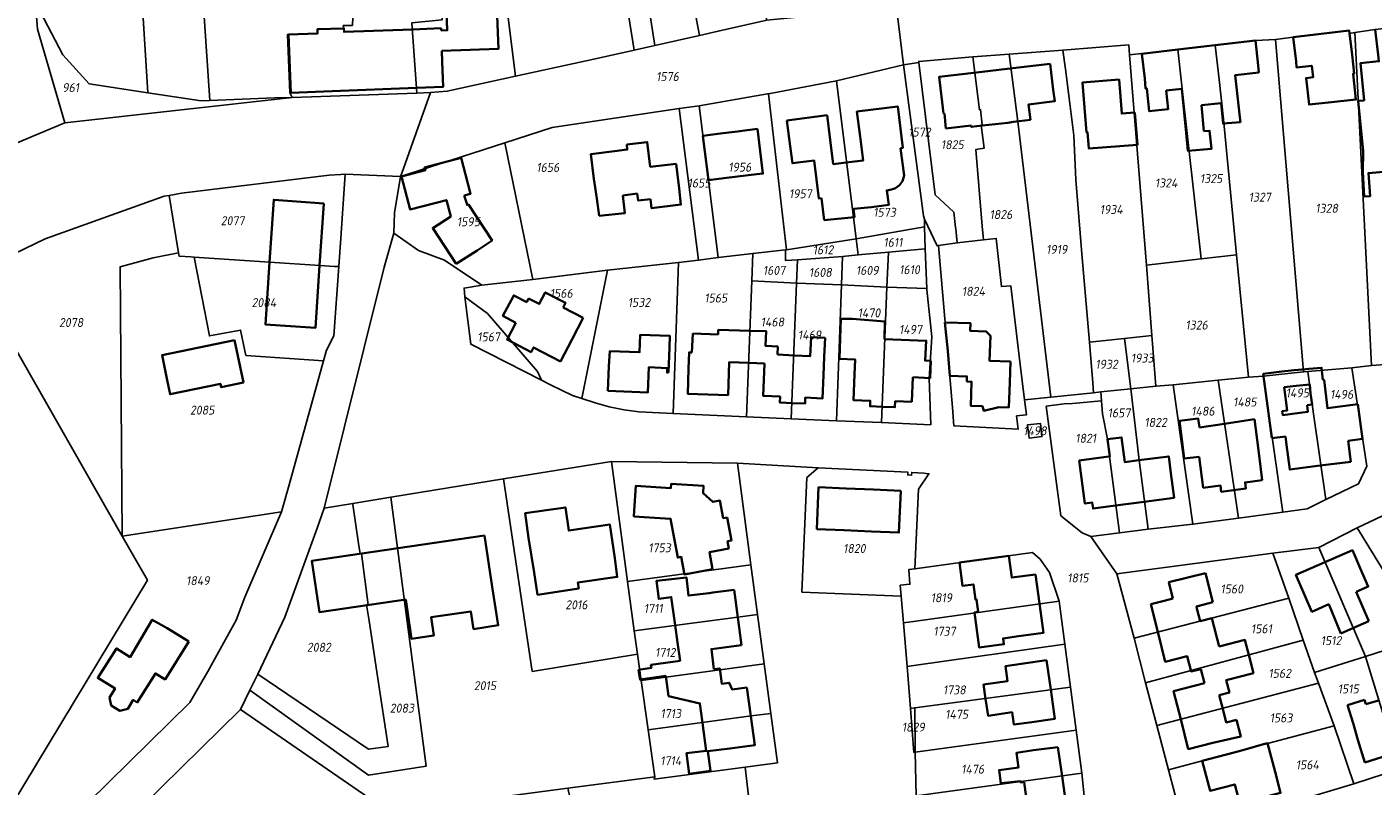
# Model space of a CAD drawing. Extents: x 177930 to 190767, y 381068 to 392034.
# Tile 287 of 318: x 181770 to 182040, y 390335 to 390487. Entities that reach past the tile are written whole.
import ezdxf
from ezdxf.enums import TextEntityAlignment as Align

# ---------------------------------------------------------------- set-up
doc = ezdxf.new("R2010")
doc.units = 0
for name, color, linetype, lineweight in [('B-XX-KG-GRENS_PERCEEL-GV', 150, 'Continuous', 25), ('B-XX-KG-GRENS_PERCEEL-S', 150, 'Continuous', 25), ('B-XX-OG-BEBOUWING-G', 7, 'Continuous', 35)]:
    doc.layers.add(name, color=color, linetype=linetype, lineweight=lineweight)
doc.styles.add('NLCS-ISO', font='NLCS-ISO.ttf', dxfattribs={"height": 1.8})

# ---------------------------------------------------------------- blocks, each defined once
blk = doc.blocks.new('SKG-PERCEELNUMMER-SO')
at = {"layer": 'DefPoints'}
blk.add_point((0, 0), dxfattribs=at)
at = {"style": 'NLCS-ISO', "oblique": 10, "flags": 1}
blk.add_attdef('GEMEENTECODE', text='', height=1.8, dxfattribs=at).set_placement((-0.5, 2.55), align=Align.MIDDLE_RIGHT)
blk.add_attdef('SECTIE', text='', height=1.8, dxfattribs=at).set_placement((0.5, 2.5), align=Align.MIDDLE_LEFT)
at = {"style": 'NLCS-ISO', "oblique": 10}
blk.add_attdef('PERCEELNUMMER', text='', height=1.8, dxfattribs=at).set_placement((0, 0), align=Align.MIDDLE_CENTER)

msp = doc.modelspace()

# ---------------------------------------------------------------- linework, layer by layer
at = {"layer": 'B-XX-KG-GRENS_PERCEEL-GV'}
for points in [[(181751.458, 390456.46), (181777.83, 390467.489), (181772.336, 390486.288), (181770.961, 390504.248), (181770.683, 390526.17), (181770.567, 390534.668), (181770.512, 390538.66), (181768.759, 390581.288)], [(181944.44, 390490.637), (181945.846, 390479.09), (181948.889, 390479.611), (181948.862, 390479.811), (181959.697, 390480.69), (181966.987, 390481.243), (181977.759, 390482.086), (181990.953, 390483.119), (181991.097, 390481.149), (182000.796, 390482.176), (182008.214, 390483.062), (182016.31, 390483.99), (182020.348, 390484.211), (182023.86, 390484.67), (182035.11, 390486), (182035.183, 390485.426), (182036.255, 390485.582), (182040.31, 390486.17)], [(181759.337, 390437.242), (181773.889, 390444.22), (181797.709, 390452.756), (181798.715, 390452.933), (181801.21, 390453.371), (181830.764, 390457.006), (181833.089, 390457.151), (181833.944, 390457.205), (181845.05, 390456.706), (181845.295, 390457.394), (181851.05, 390473.557), (181848.322, 390473.462), (181823.334, 390472.587), (181777.83, 390467.489), (181751.458, 390456.46)], [(181773.381, 390310.935), (181813.017, 390349.849), (181814.876, 390353.719), (181816.443, 390356.981), (181821.911, 390368.365), (181828.379, 390386.242), (181829.759, 390390.223), (181841.773, 390438.543), (181843.732, 390445.369), (181843.843, 390449.461), (181845.05, 390456.706), (181833.944, 390457.205), (181833.126, 390444.396), (181832.705, 390438.653), (181831.691, 390424.809), (181830.231, 390421.941), (181829.633, 390419.778), (181822.769, 390394.943), (181821.202, 390389.479), (181813.887, 390372.365), (181812.113, 390367.778), (181806.482, 390357.47), (181802.86, 390351.282), (181778.486, 390327.3)], [(182001.438, 390328.167), (181998.891, 390337.786), (181996.554, 390346.68), (181994.302, 390355.205), (181992.018, 390364.162), (181988.526, 390377.088), (181983.311, 390384.533), (181981.577, 390385.317), (181977.326, 390388.728), (181975.323, 390403.657), (181974.4, 390410.672), (181977.994, 390411.145), (181979.695, 390411.233), (181985.48, 390411.748), (181985.323, 390413.531), (181983.892, 390413.381), (181975.296, 390412.483), (181970.045, 390411.951), (181970.421, 390408.937), (181968.461, 390408.735), (181968.76, 390406.058), (181955.912, 390406.756), (181955.601, 390410.414), (181952.836, 390442.909), (181952.537, 390442.857), (181950.034, 390448.158), (181949.999, 390446.61), (181950.164, 390442.245), (181950.482, 390434.257), (181950.49, 390434.064), (181951.461, 390424.609), (181950.981, 390416.213), (181951.257, 390406.958), (181941.379, 390407.388), (181932.403, 390407.778), (181923.333, 390408.173), (181914.386, 390408.562), (181899.669, 390409.202), (181892.81, 390409.579), (181889.845, 390409.922), (181886.863, 390410.526), (181884.015, 390411.354), (181881.373, 390412.205), (181879.501, 390412.825), (181875.125, 390414.953), (181873.263, 390415.897), (181859.114, 390423.094), (181857.918, 390432.575), (181857.776, 390434.37), (181861.368, 390434.946), (181853.876, 390439.98), (181848.637, 390441.888), (181843.732, 390445.369), (181841.773, 390438.543), (181829.759, 390390.223), (181835.472, 390391.16), (181843.122, 390392.415), (181865.681, 390396.085), (181887.307, 390399.603), (181912.57, 390399.254), (181928.715, 390398.321), (181946.682, 390397.433), (181946.666, 390396.91), (181947.427, 390396.847), (181947.475, 390397.397), (181949.861, 390397.272), (181950.892, 390397.13), (181948.823, 390394.031), (181948.084, 390378.065), (181971.686, 390381.341), (181973.161, 390379.993), (181975.059, 390377.324), (181976.995, 390371.611), (181978.134, 390362.976), (181979.272, 390354.36), (181980.409, 390345.744), (181981.549, 390337.108), (181982.166, 390331.211)], [(182052.488, 390419.795), (182039.597, 390418.85), (182035.636, 390418.397), (182038.62, 390398.665), (182036.974, 390395.132), (182030.394, 390391.982), (182026.672, 390390.086), (182021.83, 390389.452), (182012.92, 390388.262), (182003.787, 390387.02), (181994.814, 390386.012), (181989.083, 390385.283), (181983.311, 390384.533), (181988.526, 390377.088), (182019.814, 390381.236), (182029.047, 390382.352), (182036.705, 390386.301), (182043.047, 390389.293)], [(181842.81, 390329.372), (181813.017, 390349.849), (181773.381, 390310.935)], [(182229.207, 390335.067), (182200.403, 390336.256), (182197.386, 390336.38), (182192.687, 390336.635), (182173.515, 390337.446), (182157.517, 390338.167), (182142.545, 390338.841), (182131.67, 390339.331), (182120.427, 390339.838), (182105.7, 390340.559), (182075.494, 390341.954), (182064.202, 390342.417), (182059.436, 390342.623), (182054.764, 390341.083), (182045.247, 390337.984), (182036.051, 390334.952), (182021.976, 390330.757)]]:
    msp.add_lwpolyline(points, dxfattribs=at)
for points in [[(181868.738, 390514.241), (181866.408, 390533.772), (181803.166, 390528.768), (181805.184, 390496.845), (181806.874, 390471.991), (181819.826, 390472.531), (181823.334, 390472.587), (181822.86, 390473.5), (181822.431, 390485.209), (181828.451, 390485.424), (181828.422, 390486.236), (181833.71, 390486.426), (181833.578, 390486.98), (181835.409, 390487.012), (181836.33, 390508.508), (181850.497, 390511.014), (181863.767, 390513.362)], [(181770.683, 390526.17), (181772.854, 390489.831), (181777.415, 390481.14), (181782.663, 390475.276), (181794.405, 390473.518), (181793.053, 390496.058), (181791.087, 390527.839)], [(181794.405, 390473.518), (181805.098, 390471.917), (181806.874, 390471.991), (181805.184, 390496.845), (181803.166, 390528.768), (181791.087, 390527.839), (181793.053, 390496.058)], [(181777.83, 390467.489), (181823.334, 390472.587), (181819.826, 390472.531), (181806.874, 390471.991), (181805.098, 390471.917), (181794.405, 390473.518), (181782.663, 390475.276), (181777.415, 390481.14), (181772.854, 390489.831), (181770.683, 390526.17), (181770.961, 390504.248), (181772.336, 390486.288)], [(181863.767, 390513.362), (181866.116, 390492.861), (181868.066, 390476.827), (181883.807, 390480.26), (181891.871, 390482.069), (181886.492, 390515.449), (181886.103, 390517.313), (181868.738, 390514.241)], [(181896.028, 390483.002), (181904.927, 390484.998), (181898.875, 390517.083), (181890.872, 390516.027)], [(181898.875, 390517.083), (181904.927, 390484.998), (181908.698, 390485.844), (181918.409, 390488.097), (181916.843, 390494.348), (181915.781, 390498.823), (181911.066, 390518.692)], [(181886.492, 390515.449), (181891.871, 390482.069), (181896.028, 390483.002), (181890.872, 390516.027)], [(181863.767, 390513.362), (181850.497, 390511.014), (181852.247, 390501.854), (181853.37, 390488.127), (181847.341, 390487.55), (181848.322, 390473.462), (181851.05, 390473.557), (181854.423, 390473.851), (181868.066, 390476.827), (181866.116, 390492.861)], [(181848.322, 390473.462), (181847.341, 390487.55), (181853.37, 390488.127), (181852.247, 390501.854), (181850.497, 390511.014), (181836.33, 390508.508), (181835.409, 390487.012), (181833.578, 390486.98), (181833.71, 390486.426), (181828.422, 390486.236), (181828.451, 390485.424), (181822.431, 390485.209), (181822.86, 390473.5), (181823.334, 390472.587)], [(181891.871, 390482.069), (181883.807, 390480.26), (181868.066, 390476.827), (181854.423, 390473.851), (181851.05, 390473.557), (181845.295, 390457.394), (181845.05, 390456.706), (181846.496, 390457.176), (181865.946, 390463.499), (181875.437, 390466.539), (181900.896, 390470.334), (181904.851, 390470.924), (181918.569, 390473.273), (181918.772, 390473.312), (181932.361, 390475.895), (181945.846, 390479.09), (181944.44, 390490.637), (181918.409, 390488.097), (181908.698, 390485.844), (181904.927, 390484.998), (181896.028, 390483.002)], [(182036.255, 390485.582), (182039.597, 390418.85), (182052.488, 390419.795), (182049.577, 390474.2), (182053.321, 390474.682), (182052.012, 390485.744), (182051.802, 390487.53), (182040.31, 390486.17)], [(182025.948, 390417.552), (182026.797, 390417.608), (182035.636, 390418.397), (182039.597, 390418.85), (182036.255, 390485.582), (182035.183, 390485.426), (182035.11, 390486), (182023.86, 390484.67), (182020.348, 390484.211)], [(181966.987, 390481.243), (181968.686, 390467.783), (181975.296, 390412.483), (181983.892, 390413.381), (181983.727, 390415.351), (181983.043, 390423.533), (181981.633, 390440.412), (181980.328, 390456.036), (181979.903, 390464.921), (181979.117, 390471.336), (181978.247, 390478.223), (181977.759, 390482.086)], [(181995.581, 390424.845), (181994.489, 390438.982), (181991.097, 390481.149), (181990.953, 390483.119), (181977.759, 390482.086), (181978.247, 390478.223), (181979.117, 390471.336), (181979.903, 390464.921), (181980.328, 390456.036), (181981.633, 390440.412), (181983.043, 390423.533), (181990.101, 390424.272)], [(181994.489, 390438.982), (182005.47, 390440.212), (182001.488, 390475.517), (182000.796, 390482.176), (181991.097, 390481.149)], [(182005.47, 390440.212), (182012.508, 390441.013), (182009.94, 390468.249), (182009.055, 390476.192), (182008.214, 390483.062), (182000.796, 390482.176), (182001.488, 390475.517)], [(182012.508, 390441.013), (182014.939, 390416.521), (182017.96, 390416.718), (182025.948, 390417.552), (182020.348, 390484.211), (182016.31, 390483.99), (182008.214, 390483.062), (182009.055, 390476.192), (182009.94, 390468.249)], [(181948.889, 390479.611), (181945.846, 390479.09), (181949.803, 390448.829), (181950.034, 390448.158), (181952.537, 390442.857), (181952.836, 390442.909), (181956.594, 390443.398), (181956.287, 390446.248), (181956.242, 390446.501), (181955.866, 390449.598), (181952.186, 390453.039)], [(181956.594, 390443.398), (181961.815, 390444.028), (181961.539, 390446.771), (181960.296, 390462.131), (181961.942, 390462.393), (181961.399, 390467.03), (181961.573, 390467.106), (181961.245, 390470.148), (181961.07, 390470.071), (181959.697, 390480.69), (181948.862, 390479.811), (181948.889, 390479.611), (181952.186, 390453.039), (181955.866, 390449.598), (181956.242, 390446.501), (181956.287, 390446.248)], [(181968.686, 390467.783), (181966.987, 390481.243), (181959.697, 390480.69), (181961.07, 390470.071), (181961.245, 390470.148), (181961.573, 390467.106), (181961.399, 390467.03), (181961.942, 390462.393), (181960.296, 390462.131), (181961.539, 390446.771), (181961.815, 390444.028), (181964.385, 390444.322), (181965.413, 390434.668), (181967.337, 390434.788), (181969.098, 390419.543), (181970.045, 390411.951), (181975.296, 390412.483)], [(181936.33, 390444.237), (181949.999, 390446.61), (181950.034, 390448.158), (181949.803, 390448.829), (181945.846, 390479.09), (181932.361, 390475.895)], [(181932.361, 390475.895), (181918.772, 390473.312), (181922.39, 390442.044), (181936.33, 390444.237)], [(181904.851, 390470.924), (181908.709, 390440.464), (181915.646, 390441.289), (181922.185, 390442.012), (181922.39, 390442.044), (181918.772, 390473.312), (181918.569, 390473.273)], [(181865.946, 390463.499), (181871.55, 390436.095), (181886.498, 390437.927), (181900.724, 390439.506), (181904.738, 390439.988), (181900.896, 390470.334), (181875.437, 390466.539)], [(181900.896, 390470.334), (181904.738, 390439.988), (181908.709, 390440.464), (181904.851, 390470.924)], [(181861.368, 390434.946), (181871.55, 390436.095), (181865.946, 390463.499), (181846.496, 390457.176), (181845.05, 390456.706), (181843.843, 390449.461), (181843.732, 390445.369), (181848.637, 390441.888), (181853.876, 390439.98)], [(181803.69, 390440.564), (181818.797, 390439.571), (181828.865, 390438.907), (181831.84, 390438.711), (181832.705, 390438.653), (181833.126, 390444.396), (181833.944, 390457.205), (181833.089, 390457.151), (181830.764, 390457.006), (181801.21, 390453.371), (181798.715, 390452.933), (181799.588, 390447.573), (181800.585, 390441.447), (181800.697, 390440.761), (181803.074, 390440.605)], [(181799.588, 390447.573), (181798.715, 390452.933), (181797.709, 390452.756), (181773.889, 390444.22), (181759.337, 390437.242), (181789.273, 390384.642), (181788.899, 390438.625), (181795.486, 390440.415), (181800.585, 390441.447)], [(181924.553, 390440.008), (181933.59, 390440.675), (181936.76, 390441.022), (181936.33, 390444.237), (181922.39, 390442.044), (181922.185, 390442.012), (181922.205, 390439.866)], [(181936.33, 390444.237), (181936.76, 390441.022), (181942.776, 390441.541), (181950.164, 390442.245), (181949.999, 390446.61)], [(181961.815, 390444.028), (181956.594, 390443.398), (181952.836, 390442.909), (181955.601, 390410.414), (181955.912, 390406.756), (181968.76, 390406.058), (181968.461, 390408.735), (181970.421, 390408.937), (181970.045, 390411.951), (181969.098, 390419.543), (181967.337, 390434.788), (181965.413, 390434.668), (181964.385, 390444.322)], [(181924.373, 390435.319), (181924.553, 390440.008), (181922.205, 390439.866), (181922.185, 390442.012), (181915.646, 390441.289), (181915.435, 390435.799)], [(181933.386, 390435.009), (181942.489, 390434.527), (181942.776, 390441.541), (181936.76, 390441.022), (181933.59, 390440.675)], [(181950.482, 390434.257), (181950.164, 390442.245), (181942.776, 390441.541), (181942.489, 390434.527)], [(181829.633, 390419.778), (181814.089, 390420.87), (181813.027, 390425.937), (181806.772, 390424.777), (181803.69, 390440.564), (181803.074, 390440.605), (181800.697, 390440.761), (181800.585, 390441.447), (181795.486, 390440.415), (181788.899, 390438.625), (181789.273, 390384.642), (181821.202, 390389.479), (181822.769, 390394.943)], [(181830.231, 390421.941), (181831.691, 390424.809), (181832.705, 390438.653), (181831.84, 390438.711), (181828.865, 390438.907), (181818.797, 390439.571), (181803.69, 390440.564), (181806.772, 390424.777), (181813.027, 390425.937), (181814.089, 390420.87), (181829.633, 390419.778)], [(181886.498, 390437.927), (181881.373, 390412.205), (181884.015, 390411.354), (181886.863, 390410.526), (181889.845, 390409.922), (181892.81, 390409.579), (181899.669, 390409.202), (181900.724, 390439.506)], [(181900.724, 390439.506), (181899.669, 390409.202), (181914.386, 390408.562), (181915.435, 390435.799), (181915.646, 390441.289), (181908.709, 390440.464), (181904.738, 390439.988)], [(181933.386, 390435.009), (181933.59, 390440.675), (181924.553, 390440.008), (181924.373, 390435.319), (181924.422, 390435.316)], [(181995.581, 390424.845), (181996.365, 390414.686), (181999.835, 390414.961), (182008.822, 390415.876), (182014.939, 390416.521), (182012.508, 390441.013), (182005.47, 390440.212), (181994.489, 390438.982)], [(181759.337, 390437.242), (181758.362, 390438.44), (181740.905, 390430.383), (181730.13, 390425.302), (181711.413, 390415.191), (181687.326, 390401.017), (181677.161, 390394.216), (181667.059, 390387.558), (181667.914, 390386.06), (181725.498, 390285.183), (181728.589, 390286.652), (181731.224, 390288.394), (181735.352, 390291.166), (181767.104, 390316.775), (181762.136, 390322.44), (181794.34, 390375.774), (181789.273, 390384.642)], [(181857.918, 390432.575), (181862.445, 390429.241), (181872.473, 390417.638), (181873.263, 390415.897), (181875.125, 390414.953), (181879.501, 390412.825), (181881.373, 390412.205), (181886.498, 390437.927), (181871.55, 390436.095), (181861.368, 390434.946), (181857.776, 390434.37)], [(181923.333, 390408.173), (181924.373, 390435.319), (181915.435, 390435.799), (181914.386, 390408.562)], [(181924.373, 390435.319), (181923.333, 390408.173), (181932.403, 390407.778), (181933.386, 390435.009), (181924.422, 390435.316)], [(181932.403, 390407.778), (181941.379, 390407.388), (181942.489, 390434.527), (181933.386, 390435.009)], [(181951.257, 390406.958), (181950.981, 390416.213), (181951.461, 390424.609), (181950.49, 390434.064), (181950.482, 390434.257), (181942.489, 390434.527), (181941.379, 390407.388)], [(181859.114, 390423.094), (181873.263, 390415.897), (181872.473, 390417.638), (181862.445, 390429.241), (181857.918, 390432.575)], [(181990.101, 390424.272), (181983.043, 390423.533), (181983.727, 390415.351), (181983.892, 390413.381), (181985.323, 390413.531), (181991.324, 390414.159)], [(181990.101, 390424.272), (181991.324, 390414.159), (181996.365, 390414.686), (181995.581, 390424.845)], [(182017.96, 390416.718), (182021.83, 390389.452), (182026.672, 390390.086), (182030.394, 390391.982), (182027.966, 390409.125), (182026.797, 390417.608), (182025.948, 390417.552)], [(182030.394, 390391.982), (182036.974, 390395.132), (182038.62, 390398.665), (182035.636, 390418.397), (182026.797, 390417.608), (182027.966, 390409.125)], [(181994.814, 390386.012), (182003.787, 390387.02), (181999.835, 390414.961), (181996.365, 390414.686), (181991.324, 390414.159), (181993.052, 390399.861)], [(182003.787, 390387.02), (182012.92, 390388.262), (182008.822, 390415.876), (181999.835, 390414.961)], [(182008.822, 390415.876), (182012.92, 390388.262), (182021.83, 390389.452), (182017.96, 390416.718), (182014.939, 390416.521)], [(181989.083, 390385.283), (181994.814, 390386.012), (181993.052, 390399.861), (181991.324, 390414.159), (181985.323, 390413.531), (181985.48, 390411.748), (181985.709, 390409.15), (181986.665, 390404.065), (181987.116, 390400.582), (181987.066, 390400.576)], [(181977.994, 390411.145), (181974.4, 390410.672), (181975.323, 390403.657), (181977.326, 390388.728), (181981.577, 390385.317), (181983.311, 390384.533), (181989.083, 390385.283), (181987.066, 390400.576), (181987.116, 390400.582), (181986.665, 390404.065), (181985.709, 390409.15), (181985.48, 390411.748), (181979.695, 390411.233)], [(181970.97, 390404.3), (181970.67, 390406.95), (181973.25, 390407.22), (181973.54, 390404.59)], [(181973.54, 390404.59), (181973.25, 390407.22), (181970.67, 390406.95), (181970.97, 390404.3)], [(181871.432, 390357.501), (181892.531, 390360.979), (181891.883, 390365.619), (181890.543, 390375.527), (181887.307, 390399.603), (181865.681, 390396.085)], [(181912.57, 390399.254), (181887.307, 390399.603), (181890.543, 390375.527), (181915.236, 390378.847)], [(181948.075, 390305.275), (181948.243, 390314.034), (181948.409, 390323.018), (181948.442, 390327.533), (181948.369, 390332.573), (181948.163, 390341.304), (181947.915, 390341.273), (181947.205, 390350.104), (181946.517, 390358.496), (181945.8, 390367.248), (181945.344, 390372.603), (181925.454, 390373.407), (181926.437, 390396.357), (181928.715, 390398.321), (181912.57, 390399.254), (181915.236, 390378.847), (181916.583, 390368.938), (181917.931, 390359.018), (181919.258, 390349.099), (181920.585, 390339.187), (181914.105, 390338.32), (181915.93, 390322.754), (181918.975, 390292.056), (181947.932, 390293.871)], [(181894.651, 390345.811), (181893.267, 390355.714), (181892.531, 390360.979), (181871.432, 390357.501), (181865.681, 390396.085), (181843.122, 390392.415), (181850.221, 390338.525), (181838.613, 390336.7), (181814.876, 390353.719), (181813.017, 390349.849), (181842.81, 390329.372), (181845.784, 390329.764), (181878.58, 390334.083), (181895.969, 390336.374)], [(181947.097, 390374.98), (181946.869, 390377.922), (181948.084, 390378.065), (181948.823, 390394.031), (181950.892, 390397.13), (181949.861, 390397.272), (181947.475, 390397.397), (181947.427, 390396.847), (181946.666, 390396.91), (181946.682, 390397.433), (181928.715, 390398.321), (181926.437, 390396.357), (181925.454, 390373.407), (181945.344, 390372.603), (181945.16, 390374.769)], [(181836.661, 390383.181), (181836.969, 390381.102), (181837.241, 390381.142), (181838.557, 390370.872), (181838.271, 390370.828), (181838.758, 390367.682), (181840.497, 390356.101), (181842.547, 390342.449), (181838.653, 390341.907), (181816.443, 390356.981), (181814.876, 390353.719), (181838.613, 390336.7), (181850.221, 390338.525), (181843.122, 390392.415), (181835.472, 390391.16), (181835.506, 390390.951)], [(181836.969, 390381.102), (181836.661, 390383.181), (181835.506, 390390.951), (181835.472, 390391.16), (181829.759, 390390.223), (181828.379, 390386.242), (181821.911, 390368.365), (181816.443, 390356.981), (181838.653, 390341.907), (181842.547, 390342.449), (181840.497, 390356.101), (181838.758, 390367.682), (181838.271, 390370.828), (181838.557, 390370.872), (181837.241, 390381.142)], [(181789.273, 390384.642), (181794.34, 390375.774), (181762.136, 390322.44), (181767.104, 390316.775), (181778.486, 390327.3), (181802.86, 390351.282), (181806.482, 390357.47), (181812.113, 390367.778), (181813.887, 390372.365), (181821.202, 390389.479)], [(182050.152, 390364.296), (182050.998, 390364.601), (182063.956, 390370.91), (182043.466, 390390.02), (182043.047, 390389.293), (182036.705, 390386.301)], [(182029.047, 390382.352), (182038.346, 390360.49), (182050.152, 390364.296), (182036.705, 390386.301)], [(182019.814, 390381.236), (182022.971, 390372.177), (182025.873, 390363.79), (182028.158, 390357.32), (182038.346, 390360.49), (182029.047, 390382.352)], [(181945.8, 390367.248), (181947.792, 390367.5), (181976.995, 390371.611), (181975.059, 390377.324), (181973.161, 390379.993), (181971.686, 390381.341), (181948.084, 390378.065), (181946.869, 390377.922), (181947.097, 390374.98), (181945.16, 390374.769), (181945.344, 390372.603)], [(181988.526, 390377.088), (181992.018, 390364.162), (182022.971, 390372.177), (182019.814, 390381.236)], [(181916.583, 390368.938), (181915.236, 390378.847), (181890.543, 390375.527), (181891.883, 390365.619), (181903.481, 390367.159), (181912.593, 390368.401)], [(181947.792, 390367.5), (181945.8, 390367.248), (181946.517, 390358.496), (181947.85, 390358.668), (181978.134, 390362.976), (181976.995, 390371.611)], [(181992.018, 390364.162), (181994.302, 390355.205), (182025.873, 390363.79), (182022.971, 390372.177)], [(181893.267, 390355.714), (181917.931, 390359.018), (181916.583, 390368.938), (181912.593, 390368.401), (181903.481, 390367.159), (181891.883, 390365.619), (181892.531, 390360.979)], [(181994.302, 390355.205), (181996.554, 390346.68), (182028.928, 390355.13), (182028.158, 390357.32), (182025.873, 390363.79)], [(182050.152, 390364.296), (182038.346, 390360.49), (182045.247, 390337.984), (182054.764, 390341.083), (182050.998, 390364.601)], [(181946.517, 390358.496), (181947.205, 390350.104), (181948.079, 390350.211), (181979.272, 390354.36), (181978.134, 390362.976), (181947.85, 390358.668)], [(181919.258, 390349.099), (181917.931, 390359.018), (181893.267, 390355.714), (181894.651, 390345.811), (181915.27, 390348.581)], [(182036.051, 390334.952), (182045.247, 390337.984), (182038.346, 390360.49), (182028.158, 390357.32), (182028.928, 390355.13), (182032.056, 390346.596)], [(181948.163, 390341.304), (181980.409, 390345.744), (181979.272, 390354.36), (181948.079, 390350.211)], [(181996.554, 390346.68), (181998.891, 390337.786), (182005.66, 390339.56), (182032.056, 390346.596), (182028.928, 390355.13)], [(181947.205, 390350.104), (181947.915, 390341.273), (181948.163, 390341.304), (181948.079, 390350.211)], [(181919.258, 390349.099), (181915.27, 390348.581), (181894.651, 390345.811), (181895.969, 390336.374), (181895.86, 390335.879), (181914.105, 390338.32), (181920.585, 390339.187)], [(181980.409, 390345.744), (181948.163, 390341.304), (181948.369, 390332.573), (181981.549, 390337.108)], [(182032.056, 390346.596), (182005.66, 390339.56), (181998.891, 390337.786), (182001.438, 390328.167), (182003.888, 390327.729), (182006.327, 390327.502), (182009.119, 390327.56), (182011.514, 390327.791), (182013.891, 390328.277), (182021.976, 390330.757), (182036.051, 390334.952)], [(181886.677, 390317.651), (181891.154, 390315.819), (181891.536, 390315.663), (181896.403, 390320.007), (181915.93, 390322.754), (181914.105, 390338.32), (181895.86, 390335.879), (181895.969, 390336.374), (181878.58, 390334.083), (181879.031, 390332.057), (181882.382, 390317.004), (181882.465, 390316.631)], [(181981.549, 390337.108), (181948.369, 390332.573), (181948.442, 390327.533), (181982.44, 390326.29), (181982.166, 390331.211)]]:
    msp.add_lwpolyline(points, close=True, dxfattribs=at)
at = {"layer": 'B-XX-OG-BEBOUWING-G'}
for points in [[(181864.381, 390490.533), (181865.27, 390490.568), (181865.151, 390493.585), (181854.13, 390493.151), (181854.41, 390486.056), (181853.181, 390486.008)], [(181853.344, 390481.891), (181864.704, 390482.339), (181864.381, 390490.533)], [(181847.433, 390486.231), (181833.735, 390485.73), (181833.71, 390486.426), (181828.422, 390486.236), (181828.451, 390485.424), (181822.633, 390485.216)], [(181822.633, 390485.216), (181822.898, 390478.501)], [(181853.164, 390486.44), (181847.433, 390486.231)], [(181853.181, 390486.008), (181853.164, 390486.44)], [(182035.108, 390486.002), (182023.861, 390484.672)], [(182035.688, 390481.102), (182035.108, 390486.002)], [(182040.309, 390486.172), (182040.91, 390481.106), (182041.057, 390479.822), (182037.357, 390479.442), (182038.086, 390471.988), (182037.014, 390471.878), (182036.917, 390471.868), (182037.919, 390461.808), (182037.799, 390457.677), (182038.118, 390452.701), (182039.294, 390452.785), (182038.956, 390457.403), (182044.21, 390457.889), (182042.149, 390476.792)], [(182000.794, 390482.19), (181993.555, 390481.351)], [(182008.246, 390483.054), (182000.794, 390482.19)], [(182016.309, 390483.989), (182008.246, 390483.054)], [(182016.879, 390478.998), (182016.309, 390483.989)], [(182023.861, 390484.672), (182024.44, 390479.759), (182024.57, 390478.601), (182027.594, 390478.941), (182027.856, 390476.614), (182026.467, 390476.458), (182027.065, 390471.131), (182030.946, 390471.567), (182036.453, 390472.133), (182035.888, 390477.339), (182036.061, 390477.363), (182035.688, 390481.102)], [(181848.25, 390474.495), (181853.627, 390474.707), (181853.43, 390479.703), (181853.344, 390481.891)], [(181975.207, 390479.317), (181967.729, 390478.44)], [(181975.822, 390474.075), (181975.207, 390479.317)], [(181993.555, 390481.351), (181994.127, 390476.348)], [(181822.898, 390478.501), (181823.095, 390473.504)], [(181960.45, 390477.587), (181952.972, 390476.71), (181953.832, 390469.371)], [(181967.729, 390478.44), (181960.45, 390477.587)], [(182013.212, 390468.614), (182012.268, 390477.062), (182016.985, 390477.588), (182016.879, 390478.998)], [(181831.365, 390473.83), (181848.25, 390474.495)], [(181971.27, 390468.09), (181970.884, 390471.166), (181976.102, 390471.821), (181975.822, 390474.075)], [(181994.127, 390476.348), (181994.312, 390474.35), (181994.547, 390474.377), (181995.058, 390469.801), (181998.818, 390470.221), (181998.401, 390473.95)], [(181998.401, 390473.95), (182001.559, 390474.312)], [(182001.559, 390474.312), (182002.432, 390465.509)], [(181823.095, 390473.504), (181831.365, 390473.83)], [(182005.991, 390465.801), (182005.515, 390471.019), (182009.469, 390471.407)], [(182009.469, 390471.407), (182009.845, 390467.324), (182013.346, 390467.629)], [(181930.525, 390469.007), (181922.456, 390467.981)], [(181931.153, 390464.071), (181930.525, 390469.007)], [(181945.234, 390462.431), (181945.709, 390462.491), (181944.658, 390470.776), (181936.482, 390469.739), (181937.114, 390464.756)], [(181953.832, 390469.371), (181953.996, 390469.39)], [(181953.996, 390469.39), (181954.303, 390466.336)], [(182013.346, 390467.629), (182013.212, 390468.614)], [(181905.647, 390464.914), (181906.734, 390456.005), (181910.378, 390456.446), (181916.4, 390457.174), (181917.66, 390457.327), (181916.574, 390466.253)], [(181913.516, 390465.882), (181913.089, 390465.831), (181909.123, 390465.323), (181905.647, 390464.914)], [(181916.574, 390466.253), (181913.516, 390465.882)], [(181922.456, 390467.981), (181923.111, 390462.828)], [(181954.303, 390466.336), (181959.361, 390466.949)], [(181959.361, 390466.949), (181959.4, 390466.657), (181961.668, 390466.975)], [(181961.668, 390466.975), (181966.69, 390467.515)], [(181966.69, 390467.515), (181967.864, 390467.662), (181968.977, 390467.802)], [(181968.977, 390467.802), (181971.27, 390468.09)], [(182002.432, 390465.509), (182002.774, 390461.854), (182007.512, 390462.262), (182007.122, 390465.895), (182005.991, 390465.801)], [(181890.362, 390463.119), (181890.479, 390462.139), (181887.952, 390461.822)], [(181900.253, 390459.288), (181895.082, 390458.673), (181894.481, 390463.619), (181890.362, 390463.119)], [(181934.868, 390459.59), (181931.74, 390459.218), (181931.153, 390464.071)], [(181937.114, 390464.756), (181937.732, 390459.931), (181934.868, 390459.59)], [(181857.227, 390460.439), (181849.881, 390458.539), (181850.026, 390457.979), (181845.262, 390456.747), (181846.975, 390450.127), (181854.264, 390452.012), (181855.112, 390448.737), (181851.499, 390446.389), (181856.206, 390439.187)], [(181858.546, 390455.338), (181857.227, 390460.439)], [(181887.952, 390461.822), (181883.189, 390461.224), (181883.811, 390456.263)], [(181923.111, 390462.828), (181923.564, 390459.383), (181927.942, 390459.904), (181928.843, 390452.332), (181929.356, 390452.392)], [(181939.411, 390450.61), (181942.867, 390451.043), (181942.468, 390453.947), (181943.442, 390454.094), (181944.204, 390454.415), (181944.99, 390454.989), (181945.615, 390455.818), (181945.941, 390456.901), (181945.234, 390462.431)], [(181900.845, 390454.323), (181900.253, 390459.288)], [(181857.821, 390452.928), (181859.09, 390453.255), (181858.546, 390455.338)], [(181883.811, 390456.263), (181884.39, 390452.294), (181884.839, 390448.825)], [(181858.466, 390450.938), (181857.821, 390452.928)], [(181884.839, 390448.825), (181889.985, 390449.374), (181889.619, 390452.949)], [(181889.619, 390452.949), (181892.477, 390453.306)], [(181892.477, 390453.306), (181892.645, 390451.923), (181895.104, 390452.196)], [(181895.104, 390452.196), (181895.329, 390450.392), (181898.557, 390450.777), (181901.23, 390451.096), (181900.845, 390454.323)], [(181929.356, 390452.392), (181929.901, 390447.984)], [(181829.677, 390451.336), (181819.667, 390452.054), (181818.829, 390439.546)], [(181828.839, 390438.858), (181829.677, 390451.336)], [(181856.206, 390439.187), (181860.391, 390441.923), (181863.405, 390443.892), (181858.7, 390451.091), (181858.466, 390450.938)], [(181929.901, 390447.984), (181935.994, 390448.575), (181935.8, 390450.22)], [(181935.8, 390450.22), (181939.411, 390450.61)], [(181818.829, 390439.546), (181817.992, 390427.064), (181828.001, 390426.376), (181828.839, 390438.858)], [(181877.617, 390430.444), (181878.104, 390431.377), (181874.04, 390433.496), (181872.832, 390431.18), (181870.718, 390432.283)], [(181870.342, 390431.561), (181867.733, 390432.904), (181865.552, 390428.788), (181868.183, 390427.424)], [(181870.718, 390432.283), (181870.342, 390431.561)], [(181881.638, 390428.415), (181877.617, 390430.444)], [(181879.434, 390424.114), (181881.638, 390428.415)], [(181933.268, 390428.226), (181933.141, 390424.302)], [(181935.575, 390428.167), (181933.268, 390428.226)], [(181941.974, 390424.11), (181942.076, 390427.686), (181935.575, 390428.167)], [(181868.183, 390427.424), (181866.418, 390424.038), (181871.214, 390421.537), (181871.7, 390422.468), (181877.105, 390419.649)], [(181915.099, 390425.759), (181908.707, 390425.966), (181908.677, 390425.028)], [(181920.64, 390422.654), (181918.196, 390422.753), (181918.274, 390425.752), (181915.099, 390425.759)], [(181967.269, 390419.615), (181963.052, 390419.781), (181963.253, 390424.767), (181962.389, 390425.661), (181959.181, 390425.786), (181959.242, 390427.295), (181954.065, 390427.485)], [(181954.065, 390427.485), (181954.68, 390421.779)], [(181877.105, 390419.649), (181879.434, 390424.114)], [(181898.958, 390422.415), (181899.021, 390424.76), (181893.076, 390424.989), (181892.941, 390421.485), (181886.992, 390421.714), (181886.808, 390418.732)], [(181903.617, 390425.242), (181903.436, 390421.444)], [(181908.677, 390425.028), (181903.617, 390425.242)], [(181930.094, 390424.39), (181927.318, 390424.515), (181927.147, 390420.719), (181924.002, 390420.86)], [(181929.788, 390416.928), (181929.937, 390420.593), (181930.094, 390424.39)], [(181933.141, 390424.302), (181933.007, 390420.163)], [(181951.312, 390419.757), (181950.137, 390419.821), (181950.383, 390423.798), (181941.974, 390424.11)], [(181898.75, 390417.419), (181898.958, 390422.415)], [(181903.436, 390421.444), (181902.87, 390421.462), (181902.763, 390418.168)], [(181920.587, 390421.014), (181920.64, 390422.654)], [(181924.002, 390420.86), (181920.587, 390421.014)], [(181933.007, 390420.163), (181936.124, 390420.042), (181935.996, 390417.017)], [(181954.68, 390421.779), (181955.101, 390416.797), (181958.524, 390416.638), (181958.504, 390415.644), (181959.453, 390415.569), (181959.278, 390410.757), (181961.656, 390410.653)], [(181886.808, 390418.732), (181886.6, 390413.737)], [(181886.6, 390413.737), (181894.584, 390413.403), (181894.796, 390418.472), (181898.503, 390418.317), (181898.466, 390417.431), (181898.75, 390417.419)], [(181902.763, 390418.168), (181902.598, 390413.17), (181910.678, 390412.903), (181910.885, 390419.5), (181914.882, 390419.362)], [(181914.882, 390419.362), (181917.978, 390419.255)], [(181917.978, 390419.255), (181917.697, 390412.763), (181921.098, 390412.616), (181921.046, 390411.408), (181923.59, 390411.299)], [(181947.672, 390416.501), (181951.142, 390416.299), (181951.312, 390419.757)], [(181967.128, 390415.419), (181967.269, 390419.615)], [(182024.097, 390417.903), (182021.63, 390417.629), (182017.883, 390417.175)], [(182026.991, 390418.154), (182026.396, 390418.102), (182024.097, 390417.903)], [(182029.844, 390415.933), (182029.55, 390418.376), (182026.991, 390418.154)], [(181923.59, 390411.299), (181926.088, 390411.191), (181926.14, 390412.404), (181929.587, 390412.255), (181929.788, 390416.928)], [(181935.996, 390417.017), (181935.79, 390411.901), (181939.151, 390411.766), (181939.106, 390410.658), (181941.584, 390410.558)], [(181947.472, 390411.522), (181947.672, 390416.501)], [(181964.903, 390410.512), (181966.911, 390410.424), (181967.128, 390415.419)], [(182017.883, 390417.175), (182018.931, 390409.273)], [(182022.055, 390414.507), (182024.481, 390414.791)], [(182024.481, 390414.791), (182027.205, 390415.037)], [(182027.205, 390415.037), (182027.375, 390413.248)], [(182036.843, 390411.073), (182030.721, 390410.255), (182030.065, 390415.956), (182029.844, 390415.933)], [(182026.647, 390410.885), (182026.84, 390409.579), (182025.216, 390409.369), (182021.774, 390408.905), (182021.695, 390409.655), (182022.691, 390409.832), (182022.055, 390414.507)], [(182027.375, 390413.248), (182027.691, 390411.039)], [(181941.584, 390410.558), (181944.098, 390410.457), (181944.146, 390411.656), (181947.472, 390411.522)], [(181961.656, 390410.653), (181961.878, 390409.783), (181964.903, 390410.512)], [(182018.931, 390409.273), (182019.596, 390404.264)], [(182027.691, 390411.039), (182026.647, 390410.885)], [(182034.868, 390403.735), (182037.749, 390404.126), (182036.843, 390411.073)], [(182005.097, 390406.397), (182004.865, 390408.204), (182001.091, 390407.718), (182001.424, 390405.132)], [(182010.146, 390407.158), (182005.097, 390406.397)], [(182016.121, 390408.059), (182010.146, 390407.158)], [(182016.652, 390403.919), (182016.121, 390408.059)], [(181992.942, 390399.846), (181990.126, 390399.482), (181989.486, 390404.43), (181986.665, 390404.065), (181987.116, 390400.582), (181986.972, 390400.565)], [(182001.424, 390405.132), (182002.062, 390400.173), (182005.057, 390400.559)], [(182017.049, 390400.822), (182016.652, 390403.919)], [(182019.596, 390404.264), (182022.319, 390404.584), (182022.546, 390402.928)], [(182022.546, 390402.928), (182023.187, 390397.969), (182029.298, 390398.76)], [(182035.409, 390399.55), (182034.868, 390403.735)], [(181985.953, 390400.448), (181980.997, 390399.791)], [(181980.997, 390399.791), (181982.144, 390391.147), (181983.627, 390391.343), (181983.784, 390390.158), (181988.273, 390390.753)], [(181986.972, 390400.565), (181985.953, 390400.448)], [(181999.361, 390397.268), (181998.944, 390400.623), (181992.942, 390399.846)], [(182005.057, 390400.559), (182005.859, 390394.33), (182009.32, 390394.775), (182009.479, 390393.542), (182011.933, 390393.858)], [(182017.69, 390395.841), (182017.049, 390400.822)], [(182029.298, 390398.76), (182035.409, 390399.55)], [(181994.046, 390391.519), (182000.018, 390392.311), (181999.361, 390397.268)], [(182011.933, 390393.858), (182014.382, 390394.173), (182014.225, 390395.395), (182017.69, 390395.841)], [(181934.3, 390394.198), (181928.815, 390394.434), (181928.455, 390386.04), (181933.94, 390385.804)], [(181939.785, 390393.963), (181934.3, 390394.198)], [(181939.425, 390385.569), (181944.895, 390385.334), (181945.256, 390393.728)], [(181945.256, 390393.728), (181939.785, 390393.963)], [(181988.273, 390390.753), (181994.046, 390391.519)], [(181933.94, 390385.804), (181939.425, 390385.569)], [(181844.592, 390382.223), (181827.292, 390379.682), (181828.802, 390369.4), (181846.145, 390371.947)], [(181861.888, 390384.763), (181844.592, 390382.223)], [(181846.145, 390371.947), (181846.724, 390367.712), (181846.987, 390365.894), (181847.253, 390364.053), (181847.642, 390364.109), (181851.71, 390364.697), (181851.18, 390368.357), (181859.142, 390369.508), (181859.689, 390366.002), (181864.648, 390366.753), (181863.412, 390374.483), (181861.888, 390384.763)], [(181966.93, 390380.694), (181957.018, 390379.368)], [(181972.271, 390376.97), (181967.513, 390376.333), (181966.93, 390380.694)], [(182037.708, 390377.257), (182035.745, 390381.791), (182030.079, 390379.338)], [(181957.018, 390379.368), (181957.649, 390374.65), (181959.83, 390374.942), (181960.233, 390371.919), (181960.451, 390371.948), (181960.779, 390369.469)], [(181973.058, 390371.092), (181972.271, 390376.97)], [(182006.287, 390377.235), (181998.966, 390375.408), (181999.789, 390372.109)], [(182007.792, 390371.384), (182006.287, 390377.235)], [(182030.079, 390379.338), (182024.413, 390376.885), (182026.348, 390372.416)], [(182036.485, 390373.493), (182038.899, 390374.541), (182037.708, 390377.257)], [(181911.863, 390373.878), (181907.648, 390373.318), (181906.907, 390373.219), (181902.731, 390372.719), (181902.323, 390376.355), (181896.311, 390375.663), (181896.791, 390372.052), (181899.279, 390372.403), (181900.07, 390366.754)], [(181912.601, 390368.328), (181911.863, 390373.878)], [(181999.789, 390372.109), (181998.041, 390371.673), (181995.355, 390371.003)], [(182026.348, 390372.416), (182027.628, 390369.482), (182031.041, 390370.964)], [(182039.035, 390367.581), (182036.485, 390373.493)], [(181960.779, 390369.469), (181960.038, 390369.35), (181960.974, 390362.282), (181965.935, 390362.945), (181965.776, 390364.134), (181968.883, 390364.55), (181973.844, 390365.214), (181973.058, 390371.092)], [(181995.355, 390371.003), (181996.807, 390365.186)], [(182004.604, 390370.149), (182004.486, 390370.52), (182007.792, 390371.384)], [(182005.258, 390367.575), (182004.604, 390370.149)], [(182031.041, 390370.964), (182033.449, 390365.139)], [(181900.07, 390366.754), (181900.551, 390363.321), (181901.056, 390359.645), (181895.217, 390358.844), (181895.304, 390358.206), (181892.751, 390357.855), (181893.029, 390355.871), (181898.234, 390356.601)], [(181913.338, 390362.779), (181912.601, 390368.328)], [(182007.577, 390368.207), (182005.258, 390367.575)], [(182009.058, 390362.512), (182007.577, 390368.207)], [(182033.449, 390365.139), (182035.812, 390366.172)], [(182035.812, 390366.172), (182039.035, 390367.581)], [(181996.807, 390365.186), (181998.237, 390359.459), (182002.661, 390360.563), (182003.424, 390357.507), (182005.361, 390357.971)], [(182015.107, 390360.305), (182014.213, 390363.822), (182009.058, 390362.512)], [(181907.825, 390357.949), (181907.339, 390361.981), (181913.338, 390362.779)], [(181914.456, 390354.311), (181911.483, 390353.913), (181910.9, 390355.248), (181909.414, 390355.049), (181909.003, 390358.116), (181907.825, 390357.949)], [(181974.448, 390359.736), (181969.393, 390359.005), (181966.237, 390358.555), (181966.668, 390355.566), (181961.847, 390354.87), (181962.261, 390352.001)], [(181975.294, 390353.884), (181974.448, 390359.736)], [(182005.361, 390357.971), (182006.099, 390355.123)], [(182009.058, 390352.778), (182011.11, 390353.3), (182010.48, 390355.78), (182015.906, 390357.158), (182015.107, 390360.305)], [(181898.234, 390356.601), (181898.749, 390352.568), (181905.044, 390351.086), (181905.555, 390347.217)], [(181915.231, 390348.51), (181914.456, 390354.311)], [(181962.261, 390352.001), (181962.749, 390348.623), (181967.57, 390349.319), (181967.927, 390346.845), (181971.034, 390347.294), (181976.139, 390348.032), (181975.294, 390353.884)], [(182006.099, 390355.123), (181999.925, 390353.567), (182001.347, 390347.926)], [(182009.757, 390350.025), (182009.058, 390352.778)], [(182012.53, 390347.8), (182010.456, 390347.273), (182009.757, 390350.025)], [(182038.169, 390351.793), (182034.766, 390350.745)], [(182034.766, 390350.745), (182035.9, 390347.112), (182036.85, 390343.823)], [(182038.46, 390350.927), (182038.169, 390351.793)], [(182040.939, 390351.676), (182038.46, 390350.927)], [(181905.555, 390347.217), (181906.298, 390341.583), (181902.372, 390341.134), (181902.91, 390336.984), (181907.12, 390337.55), (181906.585, 390341.49), (181911.05, 390342.047), (181916.006, 390342.709), (181915.231, 390348.51)], [(182001.347, 390347.926), (182002.858, 390341.93)], [(182007.768, 390343.167), (182013.386, 390344.431), (182012.53, 390347.8)], [(181976.755, 390342.35), (181971.88, 390341.7), (181968.44, 390341.155), (181968.854, 390338.276), (181964.959, 390337.72), (181965.278, 390335.085), (181969.255, 390335.485), (181969.289, 390335.249), (181970.003, 390335.339)], [(181977.59, 390336.539), (181976.755, 390342.35)], [(182002.858, 390341.93), (182007.768, 390343.167)], [(182017.903, 390342.905), (182013.777, 390341.724)], [(182020.237, 390337.394), (182018.731, 390343.121), (182017.903, 390342.905)], [(182036.85, 390343.823), (182038.239, 390339.279)], [(182010.498, 390340.827), (182005.662, 390339.56)], [(182005.662, 390339.56), (182007.231, 390333.571), (182012.164, 390334.864), (182013.171, 390331.024), (182021.345, 390333.166), (182020.237, 390337.394)], [(182013.777, 390341.724), (182010.498, 390340.827)], [(182038.239, 390339.279), (182044.173, 390341.093)], [(181969.664, 390326.773), (181970.61, 390326.74), (181975.94, 390326.55), (181975.47, 390330.3), (181978.43, 390330.7), (181977.59, 390336.539)], [(181970.003, 390335.339), (181970.697, 390329.781), (181968.712, 390329.534), (181968.107, 390329.53), (181968.321, 390327.221)]]:
    msp.add_lwpolyline(points, dxfattribs=at)
for points in [[(181992.181, 390469.563), (181989.52, 390469.354), (181988.987, 390476.153), (181981.697, 390475.582), (181982.497, 390465.574), (181982.696, 390465.59), (181982.936, 390462.369), (181992.709, 390463.096)], [(181811.8, 390423.945), (181797.276, 390420.923), (181798.315, 390415.93), (181798.906, 390413.091), (181808.978, 390415.187), (181809.156, 390414.481), (181813.578, 390415.402)], [(181910.479, 390388.374), (181909.698, 390388.233), (181909.049, 390391.741), (181907.614, 390391.497), (181905.664, 390393.243), (181905.764, 390394.698), (181899.274, 390395.12), (181899.213, 390394.266), (181892.188, 390394.709), (181891.874, 390389.719), (181891.803, 390388.591), (181899.141, 390388.128), (181900.6, 390380.324), (181901.286, 390380.45), (181901.926, 390376.969), (181907.579, 390378.006), (181906.953, 390381.419), (181910.818, 390382.128), (181910.566, 390383.609), (181911.329, 390383.74)], [(181887.717, 390381.985), (181887.004, 390386.933), (181878.741, 390385.742), (181878.072, 390390.384), (181870.007, 390389.221), (181870.72, 390384.272), (181871.82, 390377.316), (181872.506, 390372.88), (181880.764, 390374.132), (181880.581, 390375.354), (181888.485, 390376.463), (181887.975, 390380.203)], [(181802.617, 390363.518), (181798.327, 390366.18), (181795.306, 390367.863), (181794.461, 390366.347), (181790.864, 390360.393), (181788.187, 390362.132), (181784.399, 390356.218), (181787.886, 390354.056), (181786.78, 390352.271), (181787.106, 390350.691), (181788.857, 390349.606), (181790.417, 390350.015), (181791.524, 390351.8), (181792.331, 390351.299), (181795.939, 390357.117), (181797.894, 390355.904)]]:
    msp.add_lwpolyline(points, close=True, dxfattribs=at)

# ---------------------------------------------------------------- block references
at = {"layer": 'B-XX-KG-GRENS_PERCEEL-S'}
for p, values in [((181898.533, 390476.773), {'PERCEELNUMMER': '1576'}), ((181778.981, 390474.551), {'PERCEELNUMMER': '961'}), ((181949.007, 390465.631), {'PERCEELNUMMER': '1572'}), ((181955.593, 390463.11), {'PERCEELNUMMER': '1825'}), ((181874.562, 390458.546), {'PERCEELNUMMER': '1656'}), ((181913.03, 390458.604), {'PERCEELNUMMER': '1956'}), ((181904.876, 390455.416), {'PERCEELNUMMER': '1655'}), ((181998.44, 390455.432), {'PERCEELNUMMER': '1324'}), ((182007.439, 390456.311), {'PERCEELNUMMER': '1325'}), ((181925.16, 390453.279), {'PERCEELNUMMER': '1957'}), ((182017.183, 390452.59), {'PERCEELNUMMER': '1327'}), ((181942.01, 390449.545), {'PERCEELNUMMER': '1573'}), ((181965.332, 390449.101), {'PERCEELNUMMER': '1826'}), ((181987.432, 390450.109), {'PERCEELNUMMER': '1934'}), ((182030.58, 390450.357), {'PERCEELNUMMER': '1328'}), ((181811.416, 390447.864), {'PERCEELNUMMER': '2077'}), ((181858.65, 390447.65), {'PERCEELNUMMER': '1595'}), ((181943.701, 390443.523), {'PERCEELNUMMER': '1611'}), ((181929.695, 390442.034), {'PERCEELNUMMER': '1612'}), ((181976.508, 390442.111), {'PERCEELNUMMER': '1919'}), ((181947.017, 390438.042), {'PERCEELNUMMER': '1610'}), ((181919.884, 390437.907), {'PERCEELNUMMER': '1607'}), ((181929.154, 390437.501), {'PERCEELNUMMER': '1608'}), ((181938.559, 390437.907), {'PERCEELNUMMER': '1609'}), ((181877.257, 390433.306), {'PERCEELNUMMER': '1566'}), ((181959.814, 390433.717), {'PERCEELNUMMER': '1824'}), ((181817.683, 390431.452), {'PERCEELNUMMER': '2084'}), ((181892.819, 390431.479), {'PERCEELNUMMER': '1532'}), ((181908.22, 390432.364), {'PERCEELNUMMER': '1565'}), ((181779.068, 390427.456), {'PERCEELNUMMER': '2078'}), ((181919.546, 390427.555), {'PERCEELNUMMER': '1468'}), ((181938.898, 390429.39), {'PERCEELNUMMER': '1470'}), ((181862.709, 390424.577), {'PERCEELNUMMER': '1567'}), ((181926.986, 390424.961), {'PERCEELNUMMER': '1469'}), ((181947.22, 390426.066), {'PERCEELNUMMER': '1497'}), ((182004.53, 390426.946), {'PERCEELNUMMER': '1326'}), ((181986.501, 390419.089), {'PERCEELNUMMER': '1932'}), ((181993.636, 390420.33), {'PERCEELNUMMER': '1933'}), ((182014.186, 390411.522), {'PERCEELNUMMER': '1485'}), ((182024.723, 390413.355), {'PERCEELNUMMER': '1495'}), ((182033.581, 390413.05), {'PERCEELNUMMER': '1496'}), ((181805.33, 390409.894), {'PERCEELNUMMER': '2085'}), ((181988.985, 390409.337), {'PERCEELNUMMER': '1657'}), ((182005.787, 390409.69), {'PERCEELNUMMER': '1486'}), ((181972.145, 390405.755), {'PERCEELNUMMER': '1498'}), ((181996.315, 390407.429), {'PERCEELNUMMER': '1822'}), ((181982.313, 390404.25), {'PERCEELNUMMER': '1821'}), ((181896.95, 390382.291), {'PERCEELNUMMER': '1753'}), ((181935.964, 390382.154), {'PERCEELNUMMER': '1820'}), ((181980.742, 390376.246), {'PERCEELNUMMER': '1815'}), ((181804.451, 390375.704), {'PERCEELNUMMER': '1849'}), ((182011.567, 390374.034), {'PERCEELNUMMER': '1560'}), ((181880.3, 390370.862), {'PERCEELNUMMER': '2016'}), ((181953.406, 390372.275), {'PERCEELNUMMER': '1819'}), ((181895.68, 390370.137), {'PERCEELNUMMER': '1711'}), ((181954.017, 390365.556), {'PERCEELNUMMER': '1737'}), ((182017.521, 390366.049), {'PERCEELNUMMER': '1561'}), ((182031.46, 390363.681), {'PERCEELNUMMER': '1512'}), ((181828.698, 390362.353), {'PERCEELNUMMER': '2082'}), ((181898.083, 390361.315), {'PERCEELNUMMER': '1712'}), ((182021.175, 390357.118), {'PERCEELNUMMER': '1562'}), ((181861.975, 390354.651), {'PERCEELNUMMER': '2015'}), ((181956.002, 390353.797), {'PERCEELNUMMER': '1738'}), ((182034.91, 390354.005), {'PERCEELNUMMER': '1515'}), ((181845.338, 390350.142), {'PERCEELNUMMER': '2083'}), ((181899.192, 390349.062), {'PERCEELNUMMER': '1713'}), ((181947.774, 390346.337), {'PERCEELNUMMER': '1829'}), ((181956.46, 390348.91), {'PERCEELNUMMER': '1475'}), ((182021.446, 390348.186), {'PERCEELNUMMER': '1563'}), ((181899.192, 390339.594), {'PERCEELNUMMER': '1714'}), ((182026.723, 390338.781), {'PERCEELNUMMER': '1564'}), ((181959.667, 390337.914), {'PERCEELNUMMER': '1476'})]:
    msp.add_blockref('SKG-PERCEELNUMMER-SO', p, dxfattribs=at).add_auto_attribs(values)

doc.saveas('drawing.dxf')
